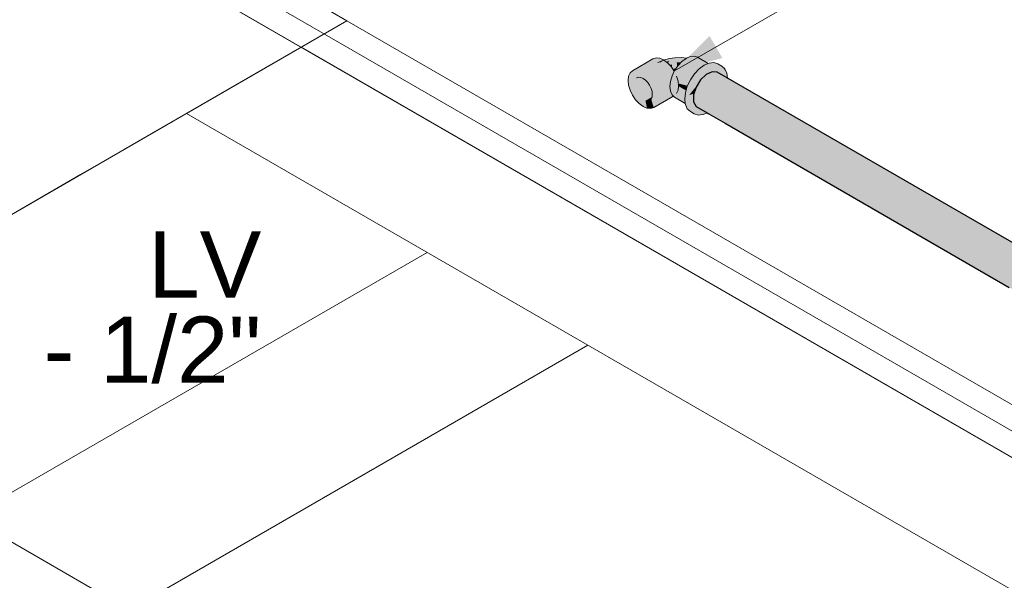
# Model space of a CAD drawing. Header units: millimetres. Extents: x 2 to 902, y -447 to 199.
# Tile 384 of 656: x 100.67 to 103.65, y 63.33 to 65.03. Entities that reach past the tile are written whole.
import ezdxf

# ---------------------------------------------------------------- set-up
doc = ezdxf.new("R2010")
doc.units = ezdxf.units.MM
doc.header["$MEASUREMENT"] = 0
doc.linetypes.add('NULL', pattern=[0])
for name, color, linetype, lineweight in [('AF-Condutos', 4, 'Continuous', 25), ('AF-Peça de utilização', 9, 'Continuous', 18), ('Cotas', 1, 'Continuous', 0), ('IFC-Laje-Contorno', 134, 'Continuous', 5), ('IFC-Parede padrão-Contorno', 44, 'Continuous', 5), ('IFC-Pilar-Contorno', 83, 'Continuous', 5), ('IFC-Viga-Contorno', 66, 'Continuous', 5), ('Textos', 7, 'Continuous', 9)]:
    doc.layers.add(name, color=color, linetype=linetype, lineweight=lineweight)
doc.styles.add('Arial', font='arial.ttf')

msp = doc.modelspace()

# ---------------------------------------------------------------- hatches: boundary and pattern name
at = {"layer": 'AF-Condutos', "linetype": 'Continuous'}
for points in [[(103.873, 64.2061), (105.8665, 63.061), (103.873, 64.2061), (105.8665, 63.0588), (105.8665, 63.059), (105.8712, 63.0583), (105.8712, 63.0588), (105.8665, 63.0615), (105.8712, 63.0588), (105.8711, 63.0591), (105.8665, 63.0618), (103.8853, 64.2053), (102.7473, 64.8624), (102.7302, 64.8461), (103.8344, 64.2086), (105.8665, 63.0358), (105.8665, 63.0362), (103.8347, 64.2085), (105.8665, 63.0362), (105.8665, 63.0425), (105.8665, 63.044)], [(102.8112, 64.8438), (102.7652, 64.8706), (102.7473, 64.8624), (102.8094, 64.8265), (102.8152, 64.8232), (103.8853, 64.2053), (105.8665, 63.0618), (103.8855, 64.2053), (105.8665, 63.0666), (105.8665, 63.0677), (103.9125, 64.2036), (105.8223, 63.1035), (105.8665, 63.0781), (105.8665, 63.0781), (105.8665, 63.0786), (105.8166, 63.1069), (105.8665, 63.0786), (105.8665, 63.0796), (105.7316, 63.1572), (105.7274, 63.1596), (105.7316, 63.1572), (106.0014, 63.0021), (105.6876, 63.1832), (103.921, 64.2031), (102.8128, 64.8429)], [(102.812, 64.8511), (102.8118, 64.8512), (102.7652, 64.8706), (102.8113, 64.8439), (102.8127, 64.8431), (102.8119, 64.85), (102.8127, 64.8431), (102.7652, 64.8706), (102.8128, 64.8429), (103.921, 64.2031), (105.6874, 63.1834), (106.0007, 63.0025), (105.6872, 63.1835), (106.0007, 63.0025), (105.6842, 63.1852), (105.6841, 63.1853), (105.6842, 63.1852), (106.0013, 63.0022), (105.6826, 63.1862), (103.9213, 64.2031), (105.8397, 63.0956), (105.8557, 63.0864), (105.8593, 63.0843), (105.8593, 63.0844), (105.8589, 63.087), (105.8555, 63.0866), (105.8589, 63.087), (105.852, 63.0909), (105.8394, 63.0959), (105.852, 63.0909), (105.832, 63.1025), (103.9214, 64.2031), (105.832, 63.1025), (105.8665, 63.0826), (105.8316, 63.1028), (103.9324, 64.2024)], [(102.812, 64.8511), (102.7808, 64.8692), (102.7652, 64.8706)], [(102.7808, 64.8692), (103.9324, 64.2024), (105.751, 63.1494), (105.8316, 63.1028), (105.8216, 63.1117), (105.8316, 63.1028), (105.852, 63.091), (105.8575, 63.0878), (105.8582, 63.0916), (105.8574, 63.0921), (105.8457, 63.0988), (105.8184, 63.1145), (105.8457, 63.0988), (105.8574, 63.0921), (105.8456, 63.0989), (105.8183, 63.1146), (105.7806, 63.1363), (105.8183, 63.1146), (105.8456, 63.0989), (105.8574, 63.0921), (105.858, 63.0925), (105.8574, 63.0929), (105.8445, 63.1003), (105.8183, 63.1146), (105.7809, 63.1362), (105.8183, 63.1146), (105.8169, 63.1159), (105.8183, 63.1146), (105.8445, 63.1003), (105.8159, 63.1168), (105.8445, 63.1003), (105.8665, 63.0876), (105.8444, 63.1004), (105.8158, 63.1168), (105.7864, 63.1338), (105.8158, 63.1168), (105.8444, 63.1004), (105.8158, 63.1168), (105.7866, 63.1337), (105.8158, 63.1168), (105.8444, 63.1004), (105.8157, 63.1169), (105.787, 63.1335), (103.9361, 64.2021)], [(103.8211, 64.2094), (105.8665, 63.0228), (105.8665, 63.023), (105.8665, 63.0335), (105.8665, 63.0336), (105.8665, 63.035), (103.826, 64.2091), (105.8665, 63.035), (105.8665, 63.0353), (103.8344, 64.2086), (102.7302, 64.8461), (102.7168, 64.8244), (103.7776, 64.2121), (105.8864, 63.004)], [(102.7602, 64.751), (102.7094, 64.7804), (102.7168, 64.7657), (102.7498, 64.7466), (102.7556, 64.7433), (102.8041, 64.7152), (103.663, 64.2194), (104.57, 63.6958), (105.7496, 63.0149), (104.5699, 63.6959), (105.7496, 63.0149), (105.857, 62.9531), (105.7495, 63.0151), (105.856, 62.9537), (105.857, 62.9531), (105.857, 62.9542), (105.8557, 62.9549), (105.857, 62.9542), (105.857, 62.9551), (105.8555, 62.956), (105.8554, 62.9564), (105.8555, 62.956), (105.857, 62.9551), (105.857, 62.9555), (105.8554, 62.9564), (105.857, 62.9555), (105.857, 62.956), (105.857, 62.9561), (105.8553, 62.9569), (105.857, 62.9561), (105.8552, 62.9571), (105.7488, 63.0179), (104.5696, 63.6961), (103.6631, 64.2193), (104.5651, 63.7002), (103.6631, 64.2193), (104.5696, 63.6961), (104.5664, 63.699), (104.5696, 63.6961), (105.7488, 63.0179), (105.8552, 62.9571), (105.857, 62.9561), (105.857, 62.9585), (105.8571, 62.9605), (105.8546, 62.9599), (105.7484, 63.019), (104.5498, 63.7138), (105.7484, 63.019), (105.8546, 62.9599), (105.8571, 62.9605), (105.8541, 62.9621), (105.8539, 62.9631), (105.8541, 62.9621), (105.8571, 62.9605), (105.8571, 62.9614), (105.8538, 62.9633), (105.7468, 63.025), (105.8538, 62.9633), (105.7468, 63.0251), (104.543, 63.7198), (105.7468, 63.0251), (105.8537, 62.9639), (105.7466, 63.0256), (104.5429, 63.7199), (105.7466, 63.0256), (104.5423, 63.7204), (103.6793, 64.2183), (104.5421, 63.7206), (103.6793, 64.2183), (104.5423, 63.7204), (105.7466, 63.0256), (105.8537, 62.964), (105.8571, 62.962), (105.8571, 62.9624), (105.8571, 62.9628), (105.8536, 62.9645), (105.8571, 62.9628), (105.8571, 62.9629), (105.8535, 62.965), (105.7466, 63.0259), (105.8535, 62.9648), (105.7466, 63.0259), (104.539, 63.7234), (105.7466, 63.0259), (105.8534, 62.965), (105.7463, 63.0269), (104.5378, 63.7244), (103.6825, 64.2181), (104.5377, 63.7245), (105.7463, 63.027), (104.5372, 63.725), (103.683, 64.2181), (102.8422, 64.7035), (103.683, 64.2181), (104.5371, 63.7251), (105.7462, 63.0271), (104.5368, 63.7253), (103.6833, 64.2181), (102.8428, 64.7033), (103.6833, 64.2181), (104.5368, 63.7254), (105.7462, 63.0271), (104.5366, 63.7255), (105.7462, 63.0271), (105.8571, 62.9638), (105.8571, 62.9639), (105.8572, 62.9661), (105.8572, 62.968), (105.746, 63.0281), (105.8572, 62.968), (105.8572, 62.9687), (105.7445, 63.0335), (104.5355, 63.7264), (105.7445, 63.0335), (104.5295, 63.7318), (103.6835, 64.2181), (104.5295, 63.7318), (104.5269, 63.7341), (104.5295, 63.7318), (105.7445, 63.0335), (105.8572, 62.9687), (105.8572, 62.9696), (105.8572, 62.9699), (105.7438, 63.0359), (104.4952, 63.7623), (105.7438, 63.0359), (105.8572, 62.9699), (105.8593, 62.9745), (105.8611, 62.9783), (105.8616, 62.9795), (105.7401, 63.0496), (105.8617, 62.9796), (105.8619, 62.98), (105.862, 62.9804), (105.74, 63.0497), (105.862, 62.9804), (105.8621, 62.9805), (105.8622, 62.9806), (105.7397, 63.0509), (105.8622, 62.9806), (105.8622, 62.9807), (105.7395, 63.0514), (104.4796, 63.7761), (104.4809, 63.775), (104.4796, 63.7761), (105.7395, 63.0514), (104.4717, 63.7832), (104.4791, 63.7766), (104.4717, 63.7832), (103.7224, 64.2156), (102.9172, 64.6803), (103.7152, 64.2161), (104.481, 63.7749), (103.7152, 64.2161), (102.9172, 64.6803), (102.8433, 64.7031), (102.9172, 64.6803), (102.8013, 64.7478), (102.7807, 64.7598), (102.8014, 64.7478), (102.9195, 64.6796), (102.7807, 64.7598), (102.9172, 64.6803), (103.7224, 64.2156), (104.4714, 63.7834), (103.7224, 64.2156), (104.4715, 63.7834), (103.7224, 64.2156), (104.4716, 63.7832), (105.7395, 63.0515), (105.8622, 62.9808), (105.7395, 63.0516), (105.8623, 62.9808), (105.7395, 63.0517), (104.4704, 63.7843), (103.7234, 64.2155), (104.4703, 63.7845), (103.7234, 64.2155), (104.4703, 63.7844), (105.7394, 63.0519), (104.4697, 63.7849), (105.7394, 63.0519), (105.8606, 62.9827), (105.8603, 62.9825), (105.8615, 62.9819), (105.8618, 62.9821), (105.8615, 62.9819), (105.8625, 62.9813), (105.8626, 62.9816), (105.8627, 62.9817), (105.8627, 62.9818), (105.8619, 62.9822), (105.8627, 62.9818), (105.8628, 62.982), (105.8621, 62.9823), (105.8607, 62.9828), (105.8621, 62.9823), (105.8628, 62.982), (105.8635, 62.9835), (105.8637, 62.9839), (105.8639, 62.9843), (105.8639, 62.9844), (105.8642, 62.9851), (105.8647, 62.9861), (105.863, 62.9847), (105.8647, 62.9861), (105.8648, 62.9863), (105.8647, 62.9861), (105.8649, 62.9863), (105.8653, 62.9866), (105.865, 62.9868), (105.7391, 63.053), (105.8653, 62.9866), (105.7371, 63.0602), (104.4686, 63.7859), (105.7371, 63.0602), (104.4615, 63.7922), (103.7239, 64.2155), (102.9207, 64.6793), (102.8019, 64.7478), (102.9207, 64.6793), (103.7239, 64.2155), (104.4615, 63.7922), (104.4583, 63.7951), (104.4615, 63.7922), (105.7371, 63.0602), (105.8664, 62.9875), (105.7362, 63.0635), (104.4135, 63.8349), (103.7653, 64.2129), (103.0163, 64.6498), (102.8414, 64.7517), (102.781, 64.7599), (102.8414, 64.7517), (102.8079, 64.7713), (102.7168, 64.8244), (102.7094, 64.8012), (102.7094, 64.7804), (102.7603, 64.7511), (102.7712, 64.7448), (102.7094, 64.7804), (102.7709, 64.7448)], [(102.7168, 64.8244), (103.7653, 64.2129), (105.879, 62.9849), (103.7683, 64.2127), (105.879, 62.9987), (103.7773, 64.2122), (105.88, 62.9987), (103.7776, 64.2121)]]:
    msp.add_hatch(color=151, dxfattribs=at).paths.add_polyline_path(points)
at = {"layer": 'AF-Peça de utilização', "linetype": 'Continuous'}
for points in [[(102.6993, 64.9165), (102.6882, 64.9118), (102.7428, 64.8914), (102.7128, 64.9087)], [(102.7517, 64.8952), (102.7535, 64.896), (102.7214, 64.9146), (102.7112, 64.9177), (102.6993, 64.9165), (102.7428, 64.8914), (102.7488, 64.894), (102.7508, 64.8948)], [(102.5763, 64.8299), (102.5751, 64.8318), (102.5325, 64.8164), (102.5754, 64.8319), (102.574, 64.8347), (102.5706, 64.8384), (102.5688, 64.8403), (102.5638, 64.8455), (102.5297, 64.8258), (102.5638, 64.8455), (102.5612, 64.8474), (102.5566, 64.8508), (102.5287, 64.8347), (102.5566, 64.8508), (102.5528, 64.8524), (102.5297, 64.8424), (102.5538, 64.8528), (102.5529, 64.8535), (102.5494, 64.8538), (102.5443, 64.8543), (102.5325, 64.8486), (102.5427, 64.8545), (102.5406, 64.8547), (102.5369, 64.8527), (102.5427, 64.8545), (102.5494, 64.8538), (102.5566, 64.8508), (102.5638, 64.8455), (102.5706, 64.8384), (102.5763, 64.83), (102.5808, 64.8207), (102.5836, 64.8113), (102.5845, 64.8025), (102.5977, 64.7968), (102.5864, 64.8016), (102.5845, 64.8025), (102.5865, 64.8013), (102.596, 64.7958), (102.5845, 64.8025), (102.5836, 64.7947), (102.5911, 64.793), (102.5854, 64.7943), (102.5855, 64.7929), (102.5877, 64.791), (102.5836, 64.7947), (102.5808, 64.7885), (102.5859, 64.7899), (102.5829, 64.7891), (102.5828, 64.7881), (102.5829, 64.7891), (102.5808, 64.7885), (102.5812, 64.7872), (102.5887, 64.763), (102.6466, 64.7989), (102.5959, 64.7697), (102.5816, 64.7875), (102.5825, 64.7863), (102.5959, 64.7697), (102.6411, 64.7957), (102.6454, 64.7982), (102.644, 64.8013), (102.6407, 64.7991), (102.644, 64.8013), (102.6435, 64.8024), (102.6431, 64.8022), (102.6405, 64.8004), (102.6403, 64.8023), (102.6405, 64.8004), (102.6435, 64.8024), (102.644, 64.8013), (102.6454, 64.7982), (102.6466, 64.7989), (102.6454, 64.7982), (102.5887, 64.763), (102.6455, 64.7979), (102.5887, 64.763), (102.6463, 64.7962), (102.6468, 64.7987), (102.6463, 64.7962), (102.6482, 64.7974), (102.6579, 64.8054), (102.6624, 64.8155), (102.6427, 64.8041), (102.6624, 64.8155), (102.6639, 64.8281), (102.6401, 64.8099), (102.6402, 64.8027), (102.6004, 64.7797), (102.602, 64.7924), (102.6004, 64.7797), (102.6346, 64.7994), (102.6402, 64.8027), (102.6401, 64.8099), (102.6394, 64.8094), (102.6353, 64.8063), (102.6394, 64.8094), (102.6401, 64.8099), (102.6639, 64.8281), (102.6391, 64.8122), (102.6639, 64.8281), (102.6389, 64.8137), (102.6385, 64.8134), (102.6359, 64.8119), (102.6358, 64.8111), (102.6356, 64.8093), (102.6358, 64.8111), (102.6359, 64.8119), (102.6362, 64.8147), (102.6359, 64.8119), (102.6389, 64.8137), (102.6386, 64.8163), (102.6389, 64.8137), (102.6639, 64.8281), (102.6382, 64.8195), (102.6366, 64.8186), (102.6362, 64.8152), (102.6366, 64.8186), (102.6366, 64.819), (102.6355, 64.8186), (102.6013, 64.7988), (102.6355, 64.8186), (102.6004, 64.8068), (102.6319, 64.8174), (102.6366, 64.819), (102.6366, 64.8186), (102.6382, 64.8195), (102.6374, 64.8259), (102.6339, 64.8241), (102.6374, 64.8259), (102.6376, 64.8283), (102.6371, 64.828), (102.6346, 64.8265), (102.6368, 64.834), (102.6346, 64.8265), (102.6376, 64.8283), (102.6374, 64.8259), (102.6382, 64.8195), (102.6639, 64.8281), (102.6624, 64.8426), (102.6384, 64.8352), (102.6624, 64.8426), (102.6579, 64.8578), (102.641, 64.8481), (102.6397, 64.8473), (102.6391, 64.8416), (102.6397, 64.8473), (102.6385, 64.8466), (102.6352, 64.8398), (102.6385, 64.8466), (102.5959, 64.8221), (102.632, 64.8332), (102.637, 64.8348), (102.5959, 64.8221), (102.6385, 64.8466), (102.6412, 64.8524), (102.6385, 64.8466), (102.641, 64.8481), (102.6425, 64.8532), (102.6415, 64.8529), (102.6425, 64.8532), (102.641, 64.8481), (102.6579, 64.8578), (102.6481, 64.8667), (102.644, 64.8581), (102.6481, 64.8667), (102.6508, 64.8724), (102.6506, 64.8729), (102.6479, 64.8713), (102.5887, 64.8371), (102.6506, 64.8729), (102.5793, 64.8508), (102.6506, 64.8729), (102.6412, 64.8866), (102.6303, 64.8982), (102.5684, 64.8624), (102.6303, 64.8982), (102.6193, 64.9062), (102.617, 64.9053), (102.6193, 64.9062), (102.6185, 64.9067), (102.6146, 64.9044), (102.6185, 64.9067), (102.6068, 64.9117), (102.583, 64.8924), (102.5566, 64.871), (102.5449, 64.876), (102.5339, 64.877), (102.5449, 64.876), (102.5566, 64.871), (102.6068, 64.9117), (102.5959, 64.9128), (102.5865, 64.9099), (102.5245, 64.8741), (102.5173, 64.8675), (102.5128, 64.8574), (102.5112, 64.8448), (102.5128, 64.8303), (102.5173, 64.8151), (102.5245, 64.8), (102.5339, 64.7863), (102.5449, 64.7747), (102.5566, 64.7662), (102.5684, 64.7612), (102.5638, 64.7833), (102.5836, 64.7947), (102.584, 64.7987), (102.5845, 64.8025), (102.5566, 64.7864), (102.5845, 64.8025), (102.5841, 64.806), (102.5836, 64.8113), (102.5832, 64.8143), (102.5494, 64.7916), (102.5828, 64.814), (102.5827, 64.8141), (102.5427, 64.7987), (102.5827, 64.8141), (102.5808, 64.8207), (102.5801, 64.823), (102.5369, 64.8072)], [(102.6195, 64.9063), (102.6012, 64.8993), (102.6094, 64.8989)], [(102.6193, 64.9062), (102.6196, 64.906), (102.6195, 64.9063)], [(102.6208, 64.9068), (102.6195, 64.9063), (102.6196, 64.906), (102.6199, 64.9062)], [(102.6882, 64.9118), (102.6876, 64.9119), (102.6728, 64.9137), (102.653, 64.9127), (102.636, 64.9112), (102.6208, 64.9068), (102.6196, 64.906), (102.6205, 64.9053), (102.6273, 64.9004), (102.6357, 64.9046), (102.6313, 64.8971), (102.6365, 64.8916), (102.6441, 64.8928), (102.6502, 64.9066), (102.6441, 64.8928), (102.6443, 64.8821), (102.6475, 64.8774), (102.6505, 64.881), (102.655, 64.8791), (102.6595, 64.8856), (102.6584, 64.8994), (102.6632, 64.9085), (102.6584, 64.8994), (102.6694, 64.8996), (102.6705, 64.8994), (102.6713, 64.8992), (102.6718, 64.8997), (102.6724, 64.9003), (102.6714, 64.9), (102.6724, 64.9003), (102.6739, 64.9018), (102.6755, 64.9036), (102.6739, 64.9018), (102.6825, 64.9081), (102.6807, 64.9091), (102.6766, 64.9114), (102.6812, 64.9088), (102.6843, 64.9102), (102.6865, 64.9111), (102.6875, 64.9118), (102.6865, 64.9111), (102.6866, 64.9111)], [(102.6279, 64.9007), (102.6273, 64.9004), (102.6303, 64.8982), (102.6313, 64.8971), (102.6315, 64.8973), (102.6357, 64.9046)], [(102.6377, 64.8918), (102.6365, 64.8916), (102.6402, 64.8878), (102.6412, 64.8866), (102.6403, 64.888)], [(102.6441, 64.8928), (102.6377, 64.8918), (102.6403, 64.888), (102.6412, 64.8866), (102.6443, 64.8821), (102.6443, 64.8834)], [(102.7098, 64.8617), (102.662, 64.8893), (102.6518, 64.8744), (102.6996, 64.8468), (102.7085, 64.8599)], [(102.6584, 64.8994), (102.6594, 64.8866), (102.6595, 64.8856), (102.662, 64.8893), (102.6676, 64.8953), (102.6664, 64.8958), (102.6676, 64.8953), (102.6693, 64.8971), (102.6713, 64.8992), (102.6694, 64.8996), (102.669, 64.8996)], [(102.7212, 64.8745), (102.6739, 64.9018), (102.662, 64.8893), (102.7196, 64.8728)], [(102.7178, 64.8734), (102.662, 64.8893), (102.7093, 64.862), (102.7098, 64.8617), (102.7103, 64.8624), (102.7118, 64.8647), (102.7196, 64.8728)], [(102.7327, 64.8845), (102.7405, 64.8902), (102.6866, 64.9111), (102.6739, 64.9018), (102.7307, 64.8831)], [(102.7296, 64.8834), (102.6739, 64.9018), (102.7199, 64.8752), (102.7212, 64.8745), (102.7223, 64.8757), (102.726, 64.8797), (102.7307, 64.8831)], [(102.6865, 64.9111), (102.6865, 64.9111), (102.6843, 64.9102), (102.6812, 64.9088), (102.6825, 64.9081), (102.6833, 64.9087), (102.6851, 64.91), (102.6853, 64.9102)], [(102.7378, 64.7415), (102.7498, 64.7466), (102.747, 64.7482), (102.744, 64.7499), (102.7423, 64.7509), (102.7362, 64.7544), (102.7248, 64.7495), (102.7281, 64.7427), (102.7248, 64.7495), (102.7272, 64.7506), (102.7362, 64.7544), (102.7328, 64.7564), (102.7168, 64.7657), (102.7159, 64.7675), (102.7094, 64.7804), (102.7094, 64.7806), (102.7094, 64.7803), (102.7139, 64.7673), (102.7231, 64.7529), (102.7139, 64.7673), (102.7094, 64.7803), (102.7094, 64.7699), (102.7094, 64.7668), (102.7094, 64.7608), (102.7094, 64.7668), (102.7094, 64.7699), (102.7094, 64.7803), (102.7094, 64.7806), (102.7031, 64.7812), (102.7094, 64.7806), (102.7094, 64.7885), (102.7094, 64.8012), (102.7048, 64.7865), (102.7094, 64.8012), (102.7105, 64.8046), (102.7094, 64.8043), (102.7033, 64.8026), (102.6961, 64.8007), (102.6949, 64.789), (102.6941, 64.782), (102.7014, 64.7756), (102.6958, 64.7778), (102.7011, 64.7747), (102.7046, 64.7727), (102.7011, 64.7747), (102.6958, 64.7778), (102.6993, 64.769), (102.7005, 64.766), (102.6993, 64.769), (102.6958, 64.7778), (102.7014, 64.7756), (102.6941, 64.782), (102.6946, 64.7785), (102.6992, 64.7687), (102.6946, 64.7785), (102.6957, 64.7687), (102.6987, 64.767), (102.6983, 64.7657), (102.6987, 64.767), (102.6957, 64.7687), (102.6941, 64.782), (102.6961, 64.8007), (102.753, 64.884), (102.7653, 64.8892), (102.7538, 64.8843), (102.753, 64.884), (102.7496, 64.8776), (102.753, 64.884), (102.7215, 64.8378), (102.6961, 64.8007), (102.722, 64.833), (102.7247, 64.8373), (102.7302, 64.8461), (102.7358, 64.8514), (102.7405, 64.8559), (102.7666, 64.8884), (102.7716, 64.8856), (102.7834, 64.8789), (102.7716, 64.8856), (102.7666, 64.8884), (102.7688, 64.8829), (102.7833, 64.8788), (102.7688, 64.8829), (102.7666, 64.8884), (102.7531, 64.8716), (102.7575, 64.8721), (102.7724, 64.8738), (102.7575, 64.8721), (102.7531, 64.8716), (102.7567, 64.8713), (102.7531, 64.8716), (102.7448, 64.8612), (102.7473, 64.8624), (102.7652, 64.8706), (102.774, 64.8698), (102.7838, 64.8785), (102.7851, 64.8796), (102.7947, 64.8881), (102.776, 64.8898), (102.7733, 64.8872), (102.776, 64.8898), (102.7683, 64.8905), (102.773, 64.8868), (102.7683, 64.8905), (102.763, 64.8905), (102.7683, 64.8905), (102.7947, 64.8881), (102.7829, 64.8949), (102.7707, 64.8987), (102.7825, 64.8919), (102.7707, 64.8987), (102.7565, 64.8973), (102.7535, 64.896), (102.7412, 64.8908), (102.726, 64.8797), (102.7378, 64.8729), (102.7236, 64.8579), (102.7378, 64.8729), (102.726, 64.8797), (102.7118, 64.8647), (102.6996, 64.8468), (102.7114, 64.84), (102.6996, 64.8468), (102.6902, 64.8273), (102.702, 64.8205), (102.6902, 64.8273), (102.6844, 64.8075), (102.6824, 64.7888), (102.684, 64.7755), (102.6863, 64.7742), (102.684, 64.7755), (102.6844, 64.7723), (102.6902, 64.7593), (102.6996, 64.7506), (102.7114, 64.7438), (102.702, 64.7525), (102.7114, 64.7438), (102.6961, 64.7655), (102.6976, 64.7636), (102.6961, 64.7655), (102.6976, 64.7635), (102.7094, 64.7466), (102.7114, 64.7438), (102.7094, 64.7478), (102.7114, 64.7438), (102.7236, 64.7401), (102.7292, 64.7406)], [(102.6865, 64.9111), (102.6865, 64.9111), (102.6866, 64.9111)], [(102.7405, 64.8905), (102.7407, 64.8904), (102.7412, 64.8908), (102.7428, 64.8914), (102.7424, 64.8916), (102.6882, 64.9118), (102.6866, 64.9111), (102.7402, 64.8903), (102.7407, 64.8904)], [(102.7405, 64.8902), (102.7407, 64.8904), (102.7402, 64.8903)], [(102.8099, 64.8664), (102.8098, 64.8666), (102.7968, 64.885), (102.7947, 64.8881), (102.7951, 64.8842), (102.7947, 64.8881), (102.7851, 64.8796), (102.7968, 64.8677), (102.7851, 64.8796), (102.7762, 64.8718), (102.774, 64.8698), (102.7808, 64.8692), (102.7977, 64.8594), (102.8099, 64.8523), (102.8117, 64.8513)], [(102.804, 64.8794), (102.7947, 64.8881), (102.8099, 64.8664)], [(102.5462, 64.8552), (102.5456, 64.8554), (102.5426, 64.8545), (102.5325, 64.8486)], [(102.6525, 64.7937), (102.6837, 64.7775), (102.6837, 64.7779), (102.6837, 64.778), (102.6836, 64.7785), (102.6828, 64.7847), (102.6828, 64.785), (102.6828, 64.7852), (102.6541, 64.7971), (102.6505, 64.7986), (102.6504, 64.7986), (102.6495, 64.7981), (102.6498, 64.798), (102.6538, 64.7964), (102.6495, 64.7981), (102.6535, 64.7958), (102.653, 64.7948), (102.653, 64.7946), (102.653, 64.7948), (102.6535, 64.7958), (102.6498, 64.798), (102.6488, 64.7971), (102.6498, 64.798), (102.6495, 64.7981), (102.6504, 64.7986), (102.6506, 64.7988), (102.6563, 64.802), (102.6504, 64.7986), (102.6541, 64.7971), (102.6599, 64.7947), (102.6828, 64.7852), (102.6826, 64.7871), (102.6605, 64.7998), (102.6607, 64.8012), (102.6565, 64.8021), (102.6564, 64.8021), (102.6541, 64.802), (102.6564, 64.8021), (102.6564, 64.8022), (102.6564, 64.8021), (102.6565, 64.8021), (102.6814, 64.7967), (102.6607, 64.8012), (102.6605, 64.7998), (102.6822, 64.7873), (102.6824, 64.7888), (102.6831, 64.7959), (102.6815, 64.7962), (102.6831, 64.7959), (102.6832, 64.7963), (102.6833, 64.7973), (102.6812, 64.798), (102.6611, 64.8048), (102.6582, 64.8058), (102.657, 64.8035), (102.6582, 64.8058), (102.6579, 64.8054), (102.6551, 64.8029), (102.6579, 64.8054), (102.6582, 64.8058), (102.658, 64.8058), (102.6611, 64.8048), (102.6666, 64.8029), (102.6833, 64.7973), (102.6835, 64.7993), (102.6659, 64.8095), (102.6822, 64.8001), (102.6835, 64.7993), (102.6844, 64.8075), (102.6846, 64.8098), (102.6844, 64.8075), (102.6851, 64.8099), (102.6852, 64.8105), (102.6847, 64.8105), (102.6852, 64.8105), (102.6853, 64.8106), (102.6858, 64.8123), (102.6847, 64.8107), (102.6657, 64.8116), (102.6847, 64.8107), (102.6858, 64.8123), (102.6849, 64.8125), (102.6656, 64.812), (102.662, 64.8122), (102.6619, 64.8118), (102.662, 64.8122), (102.6656, 64.812), (102.6849, 64.8125), (102.665, 64.8181), (102.6638, 64.8185), (102.6624, 64.8155), (102.661, 64.8123), (102.6624, 64.8155), (102.6638, 64.8185), (102.6628, 64.8188), (102.665, 64.8181), (102.6701, 64.8167), (102.6858, 64.8123), (102.6864, 64.8143), (102.6676, 64.8251), (102.664, 64.8272), (102.6638, 64.8273), (102.664, 64.8273), (102.6647, 64.8347), (102.6639, 64.8281), (102.6647, 64.8347), (102.6648, 64.8351), (102.6646, 64.8352), (102.6693, 64.834), (102.6908, 64.8285), (102.6918, 64.8305), (102.6981, 64.8437), (102.6982, 64.8439), (102.6986, 64.8448), (102.6595, 64.8543), (102.6606, 64.8485), (102.663, 64.8472), (102.6624, 64.8483), (102.663, 64.8472), (102.6618, 64.8478), (102.6606, 64.8485), (102.6609, 64.8476), (102.6624, 64.8426), (102.6609, 64.8476), (102.6606, 64.8485), (102.6588, 64.8545), (102.6606, 64.8485), (102.6595, 64.8543), (102.6579, 64.8578), (102.6595, 64.8543), (102.6983, 64.8449), (102.7065, 64.8428), (102.6996, 64.8468), (102.6532, 64.8736), (102.6516, 64.8709), (102.6532, 64.8736), (102.6518, 64.8744), (102.6508, 64.8724), (102.644, 64.8581), (102.6391, 64.8416), (102.6631, 64.8355), (102.6391, 64.8416), (102.6374, 64.8259), (102.6391, 64.8122), (102.644, 64.8013), (102.6482, 64.7974), (102.6487, 64.797), (102.6518, 64.7941)], [(102.6481, 64.8781), (102.6475, 64.8774), (102.6506, 64.8729), (102.6508, 64.8724), (102.6509, 64.8725), (102.6514, 64.8736), (102.6505, 64.881)], [(102.6505, 64.881), (102.6514, 64.8738), (102.6514, 64.8736), (102.6514, 64.8737), (102.6518, 64.8744), (102.6519, 64.8747), (102.6542, 64.8795)], [(102.6542, 64.8795), (102.6519, 64.8747), (102.6518, 64.8744), (102.6519, 64.8746), (102.655, 64.8791)], [(102.7448, 64.8612), (102.7405, 64.8559), (102.7467, 64.8618), (102.7473, 64.8624)], [(102.5369, 64.8072), (102.5797, 64.8229), (102.5763, 64.8299)], [(102.6638, 64.8273), (102.6676, 64.8251), (102.6901, 64.8268), (102.667, 64.8272)], [(102.664, 64.8273), (102.667, 64.8272), (102.69, 64.8268), (102.6902, 64.8273), (102.6908, 64.8285), (102.6906, 64.8286), (102.6648, 64.8351), (102.6647, 64.8347)], [(102.6676, 64.8251), (102.6845, 64.8154), (102.6864, 64.8143), (102.6899, 64.8262), (102.6901, 64.8268), (102.69, 64.8267), (102.6897, 64.8262), (102.69, 64.8267)], [(102.6901, 64.8268), (102.6902, 64.8273), (102.69, 64.8268)], [(102.7033, 64.8026), (102.7105, 64.8046), (102.7122, 64.81), (102.7144, 64.8169), (102.7168, 64.8244), (102.722, 64.833), (102.7178, 64.8277), (102.6961, 64.8007), (102.7094, 64.8125), (102.7054, 64.8061), (102.7094, 64.8125), (102.6961, 64.8007)], [(102.5638, 64.7833), (102.5649, 64.7778), (102.5684, 64.7612), (102.5704, 64.781), (102.5684, 64.7612), (102.5793, 64.7601), (102.5711, 64.7814), (102.5706, 64.7826), (102.5818, 64.7908), (102.5826, 64.7926), (102.5836, 64.7947)], [(102.5832, 64.7918), (102.5706, 64.7826), (102.58, 64.7878), (102.5807, 64.7885)], [(102.5806, 64.7881), (102.5706, 64.7826), (102.5793, 64.7601), (102.5887, 64.763), (102.5808, 64.7885), (102.5763, 64.7844)], [(102.5836, 64.7947), (102.5855, 64.7929), (102.5854, 64.7943)], [(102.6518, 64.7941), (102.684, 64.7755), (102.6837, 64.7775)], [(102.6826, 64.7871), (102.6824, 64.7888), (102.6822, 64.7873)], [(102.7825, 64.7741), (102.7094, 64.7806), (102.7159, 64.7675)]]:
    msp.add_hatch(color=161, dxfattribs=at).paths.add_polyline_path(points)
at = {"layer": 'Cotas', "linetype": 'Continuous'}
msp.add_hatch(color=1, dxfattribs=at).paths.add_polyline_path([(102.6512, 64.8734), (102.7961, 64.9122), (102.7573, 64.9794)])

# ---------------------------------------------------------------- linework, layer by layer
at = {"layer": 'AF-Condutos'}
for p, q in [((102.7473, 64.8624), (102.7302, 64.8461)), ((102.7652, 64.8706), (102.7473, 64.8624)), ((102.7808, 64.8692), (102.7652, 64.8706)), ((103.9361, 64.2021), (102.7808, 64.8692)), ((102.7302, 64.8461), (102.7168, 64.8244)), ((102.7168, 64.8244), (102.7094, 64.8012)), ((102.7094, 64.8012), (102.7094, 64.7804)), ((102.7094, 64.7804), (102.7168, 64.7657)), ((102.7168, 64.7657), (102.7498, 64.7466)), ((102.7498, 64.7466), (102.7556, 64.7433)), ((102.7556, 64.7433), (102.8041, 64.7152)), ((102.8041, 64.7152), (103.663, 64.2194))]:
    msp.add_line(p, q, dxfattribs=at)
at = {"layer": 'AF-Peça de utilização'}
for p, q in [((102.6993, 64.9165), (102.6882, 64.9118)), ((102.7112, 64.9177), (102.6993, 64.9165)), ((102.7214, 64.9146), (102.7112, 64.9177)), ((102.7535, 64.896), (102.7214, 64.9146)), ((102.5865, 64.9099), (102.5245, 64.8741)), ((102.5959, 64.9128), (102.5865, 64.9099)), ((102.6068, 64.9117), (102.5959, 64.9128)), ((102.6195, 64.9063), (102.6012, 64.8993)), ((102.6185, 64.9067), (102.6068, 64.9117)), ((102.6193, 64.9062), (102.6185, 64.9067)), ((102.6303, 64.8982), (102.6193, 64.9062)), ((102.6208, 64.9068), (102.6195, 64.9063)), ((102.636, 64.9112), (102.6208, 64.9068)), ((102.6412, 64.8866), (102.6303, 64.8982)), ((102.653, 64.9127), (102.636, 64.9112)), ((102.6506, 64.8729), (102.6412, 64.8866)), ((102.662, 64.8893), (102.6518, 64.8744)), ((102.6728, 64.9137), (102.653, 64.9127)), ((102.6739, 64.9018), (102.662, 64.8893)), ((102.6876, 64.9119), (102.6728, 64.9137)), ((102.6866, 64.9111), (102.6739, 64.9018)), ((102.6882, 64.9118), (102.6866, 64.9111)), ((102.6882, 64.9118), (102.6876, 64.9119)), ((102.7412, 64.8908), (102.726, 64.8797)), ((102.7535, 64.896), (102.7412, 64.8908)), ((102.7565, 64.8973), (102.7535, 64.896)), ((102.7707, 64.8987), (102.7565, 64.8973)), ((102.7829, 64.8949), (102.7707, 64.8987)), ((102.7947, 64.8881), (102.7829, 64.8949)), ((102.804, 64.8794), (102.7947, 64.8881)), ((102.5128, 64.8574), (102.5112, 64.8448)), ((102.5173, 64.8675), (102.5128, 64.8574)), ((102.5245, 64.8741), (102.5173, 64.8675)), ((102.644, 64.8581), (102.6391, 64.8416)), ((102.6508, 64.8724), (102.644, 64.8581)), ((102.6508, 64.8724), (102.6506, 64.8729)), ((102.6518, 64.8744), (102.6508, 64.8724)), ((102.6624, 64.8426), (102.6579, 64.8578)), ((102.7118, 64.8647), (102.6996, 64.8468)), ((102.726, 64.8797), (102.7118, 64.8647)), ((102.8099, 64.8664), (102.804, 64.8794)), ((102.8117, 64.8513), (102.8099, 64.8664)), ((102.5112, 64.8448), (102.5128, 64.8303)), ((102.5128, 64.8303), (102.5173, 64.8151)), ((102.5369, 64.8527), (102.5427, 64.8545)), ((102.5427, 64.8545), (102.5494, 64.8538)), ((102.5494, 64.8538), (102.5566, 64.8508)), ((102.5566, 64.8508), (102.5638, 64.8455)), ((102.5638, 64.8455), (102.5706, 64.8384)), ((102.5706, 64.8384), (102.5763, 64.83)), ((102.5763, 64.83), (102.5808, 64.8207)), ((102.6391, 64.8416), (102.6374, 64.8259)), ((102.6374, 64.8259), (102.6391, 64.8122)), ((102.6639, 64.8281), (102.6624, 64.8426)), ((102.6624, 64.8155), (102.6639, 64.8281)), ((102.6902, 64.8273), (102.6844, 64.8075)), ((102.6996, 64.8468), (102.6902, 64.8273)), ((102.5173, 64.8151), (102.5245, 64.8)), ((102.5245, 64.8), (102.5339, 64.7863)), ((102.5808, 64.8207), (102.5836, 64.8113)), ((102.5836, 64.8113), (102.5845, 64.8025)), ((102.5845, 64.8025), (102.5836, 64.7947)), ((102.5887, 64.763), (102.6463, 64.7962)), ((102.6391, 64.8122), (102.644, 64.8013)), ((102.644, 64.8013), (102.6482, 64.7974)), ((102.6463, 64.7962), (102.6482, 64.7974)), ((102.6482, 64.7974), (102.6487, 64.797)), ((102.6487, 64.797), (102.6518, 64.7941)), ((102.6579, 64.8054), (102.6624, 64.8155)), ((102.6844, 64.8075), (102.6824, 64.7888)), ((102.5339, 64.7863), (102.5449, 64.7747)), ((102.5449, 64.7747), (102.5566, 64.7662)), ((102.5566, 64.7662), (102.5684, 64.7612)), ((102.5808, 64.7885), (102.5763, 64.7844)), ((102.5836, 64.7947), (102.5808, 64.7885)), ((102.6518, 64.7941), (102.684, 64.7755)), ((102.6824, 64.7888), (102.684, 64.7755)), ((102.684, 64.7755), (102.6844, 64.7723)), ((102.6844, 64.7723), (102.6902, 64.7593)), ((102.5684, 64.7612), (102.5793, 64.7601)), ((102.5793, 64.7601), (102.5887, 64.763)), ((102.6902, 64.7593), (102.6996, 64.7506)), ((102.6996, 64.7506), (102.7114, 64.7438)), ((102.7114, 64.7438), (102.7236, 64.7401)), ((102.7236, 64.7401), (102.7292, 64.7406)), ((102.7292, 64.7406), (102.7378, 64.7415)), ((102.7378, 64.7415), (102.7498, 64.7466))]:
    msp.add_line(p, q, dxfattribs=at)
at = {"layer": 'Cotas'}
msp.add_lwpolyline([(102.6512, 64.8734), (103.1513, 65.1621), (103.633, 65.1621)], dxfattribs=at)
at = {"layer": 'IFC-Laje-Contorno', "color": 7, "lineweight": 5}
msp.add_line((109.1923, 60.5181), (101.5241, 64.9453), dxfattribs=at)
at = {"layer": 'IFC-Parede padrão-Contorno', "color": 7, "lineweight": 5}
for p, q in [((106.3313, 62.1699), (100.3068, 65.6482)), ((104.8749, 63.0098), (100.5016, 65.5347)), ((109.2095, 60.5882), (101.2341, 65.1928)), ((101.4138, 63.0081), (98.7696, 64.5347))]:
    msp.add_line(p, q, dxfattribs=at)
at = {"layer": 'IFC-Pilar-Contorno', "color": 7, "lineweight": 5}
for p, q in [((101.6619, 65.0248), (101.2077, 65.287)), ((101.6619, 65.0248), (101.5752, 65.0749)), ((100.987, 64.6352), (101.6619, 65.0248)), ((101.4324, 64.8924), (101.6619, 65.0248)), ((101.3039, 64.8181), (101.4324, 64.8924)), ((100.6227, 64.4248), (101.3039, 64.8181)), ((100.8569, 64.5601), (100.987, 64.6352)), ((100.6227, 64.4248), (100.8569, 64.5601))]:
    msp.add_line(p, q, dxfattribs=at)
at = {"layer": 'IFC-Viga-Contorno', "color": 7, "lineweight": 5}
for p, q in [((101.1769, 64.7448), (101.6619, 65.0248)), ((109.2087, 60.6677), (101.6619, 65.0248)), ((112.3611, 58.8477), (101.6619, 65.0248)), ((111.8761, 58.5677), (101.1769, 64.7448)), ((98.6718, 62.4587), (101.9042, 64.325)), ((101.0043, 63.2454), (102.3892, 64.045))]:
    msp.add_line(p, q, dxfattribs=at)

# ---------------------------------------------------------------- texts
at = {"layer": 'Textos', "linetype": 'NULL', "char_height": 0.2, "attachment_point": 9, "line_spacing_factor": 0.6, "style": 'Arial'}
for s, insert, width in [('LV', (101.4031, 64.1886), 0.683537), ('25 mm - 1/2"', (101.4031, 63.9286), 3.178963)]:
    msp.add_mtext(s, dxfattribs=dict(at, insert=insert, width=width))

doc.saveas('drawing.dxf')
